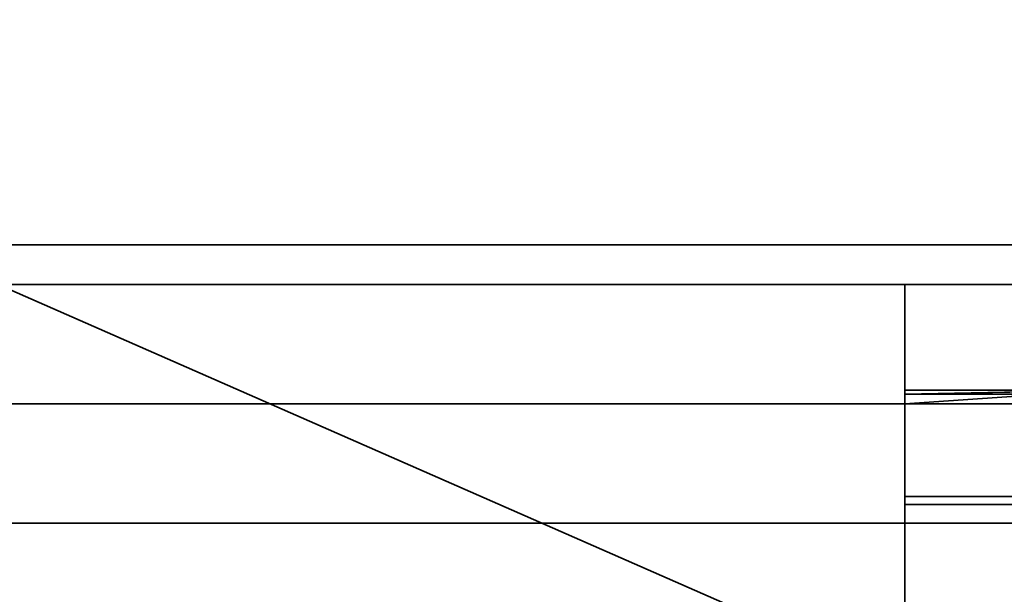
# Model space of a CAD drawing. Header units: millimetres. Extents: x -603 to 3703, y -120 to 249.
# Tile 1027 of 1056: x 3211.91 to 3224.28, y 14.41 to 21.63. Entities that reach past the tile are written whole.
import ezdxf

# ---------------------------------------------------------------- set-up
doc = ezdxf.new("R2010")
doc.units = ezdxf.units.MM
doc.layers.add('151', color=7, linetype='Continuous', true_color=0xffffff)

# ---------------------------------------------------------------- blocks, each defined once
blk = doc.blocks.new('UG_SURFACE_003')
at = {"layer": '151', "color": 252, "linetype": 'Continuous', "lineweight": 35}
for points in [[(3702.5, -30, 2213), (3702.5, 229.8, 2213), (2297.5, 229.8, 2213), (2297.5, -30, 2213)], [(2447.5, -30, 2063), (2447.5, 229.8, 2063), (3552.5, 229.8, 2063), (3552.5, -30, 2063)]]:
    blk.add_3dface(points, dxfattribs=at)
blk = doc.blocks.new('UG_SURFACE_205')
at = {"layer": '151', "color": 7, "linetype": 'Continuous', "lineweight": 35}
for points in [[(3496.15, 10.45, 2004.65), (3496.15, 228.45, 2004.65), (2503.85, 228.45, 2004.65), (2503.85, 10.45, 2004.65)], [(2504, 10.45, 2004.5), (2504, 228.45, 2004.5), (3496, 228.45, 2004.5), (3496, 10.45, 2004.5)]]:
    blk.add_3dface(points, dxfattribs=at)
blk = doc.blocks.new('UG_SURFACE_206')
at = {"layer": '151', "color": 41, "linetype": 'Continuous', "lineweight": 35}
for points in [[(3496.15, 228.45, 2004.65), (3496.15, 10.45, 2004.65), (2503.85, 10.45, 2004.65), (2503.85, 228.45, 2004.65)], [(3510, 18.3, 2018.5), (3510, 70.3, 2018.5), (2490, 70.3, 2018.5), (2490, 18.3, 2018.5)], [(3500.5, 18.8, 2009), (3503, 18.8, 2011.5), (2497, 18.8, 2011.5), (2499.5, 18.8, 2009)], [(3503, 18.8, 2011.5), (3503, 16.8, 2011.5), (2497, 16.8, 2011.5), (2497, 18.8, 2011.5)], [(3500.5, 18.8, 2009), (2499.5, 18.8, 2009), (2499.5, 10.45, 2009), (3500.5, 10.45, 2009)], [(3508.5, 16.8, 2017), (3510, 18.3, 2018.5), (2490, 18.3, 2018.5), (2491.5, 16.8, 2017)], [(3503, 16.8, 2011.5), (3508.5, 16.8, 2017), (2491.5, 16.8, 2017), (2497, 16.8, 2011.5)]]:
    blk.add_3dface(points, dxfattribs=at)
blk = doc.blocks.new('UG_SURFACE_221')
at = {"layer": '151', "color": 252, "linetype": 'Continuous', "lineweight": 35}
for points in [[(3223.033, 18.3, 2009.5), (3211.633, 18.3, 2009.5), (3211.633, 18.3, 2011), (3223.033, 18.3, 2011)], [(3211.633, 13.3, 2009.5), (3211.633, 18.3, 2009.5), (3223.033, 18.3, 2009.5), (3223.033, 13.3, 2009.5)], [(3223.033, 13.3, 2011), (3211.633, 18.3, 2011), (3211.633, 13.3, 2011)], [(3223.033, 13.3, 2011), (3223.033, 18.3, 2011), (3211.633, 18.3, 2011)], [(3223.033, 18.3, 2011), (3223.033, 13.3, 2011), (3223.033, 13.3, 2009.5), (3223.033, 18.3, 2009.5)], [(3443.8, 16.973, 2018.639), (3223.033, 16.92, 2018.525), (3225.533, 16.973, 2018.639)], [(3223.033, 16.92, 2018.525), (3223.033, 16.973, 2018.639), (3225.533, 16.973, 2018.639)], [(3443.8, 16.973, 2018.639), (3446.3, 16.973, 2018.639), (3446.3, 16.92, 2018.525), (3223.033, 16.92, 2018.525)], [(3225.533, 16.973, 2018.639), (3223.033, 16.973, 2018.639), (3223.033, 16.8, 2018.728)], [(3223.033, 16.8, 2018.728), (3223.033, 15.638, 2019.322), (3225.533, 15.638, 2019.322), (3225.533, 16.973, 2018.639)], [(3223.033, 16.8, 2018.728), (3223.033, 16.973, 2018.639), (3223.033, 16.92, 2018.525)], [(3446.3, 16.8, 2017.92), (3223.033, 16.8, 2017.92), (3223.033, 16.92, 2018.525), (3446.3, 16.92, 2018.525)], [(3223.033, 16.92, 2018.525), (3223.033, 16.8, 2017.92), (3223.033, 16.8, 2018.728)], [(3126.98, 16.8, 2017.92), (3211.633, 16.8, 2017.92), (3225.533, 16.8, 2015.901), (3209.133, 16.8, 2015.901)], [(3209.133, 16.8, 2015.901), (3225.533, 16.8, 2015.901), (3225.533, 15.3, 2015.901), (3209.133, 15.3, 2015.901)], [(3223.033, 15.3, 2022.5), (3223.033, 16.8, 2022.5), (3211.633, 16.8, 2022.5), (3211.633, 15.3, 2022.5)], [(3223.033, 16.8, 2018.728), (3223.033, 16.8, 2017.92), (3211.633, 16.8, 2017.92), (3211.633, 16.8, 2018.728)], [(3211.633, 16.8, 2018.728), (3211.633, 16.8, 2022.5), (3223.033, 16.8, 2022.5), (3223.033, 16.8, 2018.728)], [(3225.533, 16.8, 2015.901), (3211.633, 16.8, 2017.92), (3223.033, 16.8, 2017.92), (3443.8, 16.8, 2015.901)], [(3223.033, 15.638, 2019.322), (3223.033, 16.8, 2018.728), (3223.033, 16.8, 2022.5), (3223.033, 15.3, 2022.5)], [(3460.2, 16.8, 2015.901), (3443.8, 16.8, 2015.901), (3223.033, 16.8, 2017.92), (3446.3, 16.8, 2017.92)], [(3225.533, 15.638, 2019.322), (3223.033, 15.638, 2019.322), (3223.033, 15.534, 2019.099), (3446.3, 15.534, 2019.099)], [(3223.033, 15.534, 2019.099), (3223.033, 15.638, 2019.322), (3223.033, 15.3, 2022.5)], [(3446.3, 15.534, 2019.099), (3223.033, 15.534, 2019.099), (3223.033, 15.3, 2017.92), (3446.3, 15.3, 2017.92)], [(3223.033, 15.3, 2022.5), (3223.033, 15.3, 2017.92), (3223.033, 15.534, 2019.099)], [(3209.133, 15.3, 2015.901), (3223.033, 15.3, 2017.92), (3211.633, 15.3, 2017.92)], [(3209.133, 15.3, 2015.901), (3225.533, 15.3, 2015.901), (3446.3, 15.3, 2017.92), (3223.033, 15.3, 2017.92)], [(3223.033, 15.3, 2017.92), (3223.033, 15.3, 2022.5), (3211.633, 15.3, 2022.5), (3211.633, 15.3, 2017.92)]]:
    blk.add_3dface(points, dxfattribs=at)
blk = doc.blocks.new('UG_SURFACE_230')
at = {"layer": '151', "color": 252, "linetype": 'Continuous', "lineweight": 35}
for points in [[(2486, -46.92, 2022.5), (3514, -46.92, 2022.5), (3514, 62.92, 2022.5), (2486, 62.92, 2022.5)], [(2487.5, -46.92, 2021), (2487.5, 62.92, 2021), (3512.5, 62.92, 2021), (3512.5, -46.92, 2021)]]:
    blk.add_3dface(points, dxfattribs=at)

msp = doc.modelspace()

# ---------------------------------------------------------------- linework, layer by layer
at = {"layer": '151', "color": 252, "linetype": 'Continuous', "lineweight": -3, "true_color": 0x939598}
for p, q in [((2497, 18.8, 2011.5), (3503, 18.8, 2011.5)), ((2499.5, 18.8, 2009), (3500.5, 18.8, 2009)), ((2490, 18.3, 2018.5), (3510, 18.3, 2018.5)), ((3223.033, 18.3, 2011), (3211.633, 18.3, 2011)), ((3223.033, 18.3, 2009.5), (3211.633, 18.3, 2009.5)), ((3223.033, 18.3, 2009.5), (3223.033, 18.3, 2011)), ((3223.033, 13.3, 2009.5), (3223.033, 18.3, 2009.5)), ((3223.033, 18.3, 2011), (3223.033, 13.3, 2011)), ((3225.533, 16.973, 2018.639), (3223.033, 16.973, 2018.639)), ((3223.033, 16.973, 2018.639), (3223.033, 16.8, 2018.728)), ((2491.5, 16.8, 2017), (3508.5, 16.8, 2017)), ((2497, 16.8, 2011.5), (3503, 16.8, 2011.5)), ((3225.533, 16.8, 2015.901), (3209.133, 16.8, 2015.901)), ((3211.633, 16.8, 2022.5), (3223.033, 16.8, 2022.5)), ((3223.033, 16.8, 2022.5), (3223.033, 16.8, 2018.728)), ((3223.033, 16.8, 2022.5), (3223.033, 15.3, 2022.5)), ((3223.033, 16.8, 2018.728), (3223.033, 15.638, 2019.322)), ((3446.3, 16.8, 2017.92), (3223.033, 16.8, 2017.92)), ((3223.033, 16.8, 2017.92), (3223.033, 16.8, 2018.728)), ((3225.533, 15.638, 2019.322), (3223.033, 15.638, 2019.322)), ((3225.533, 15.3, 2015.901), (3209.133, 15.3, 2015.901)), ((3211.633, 15.3, 2022.5), (3223.033, 15.3, 2022.5)), ((3446.3, 15.3, 2017.92), (3223.033, 15.3, 2017.92)), ((3223.033, 15.3, 2022.5), (3223.033, 15.3, 2017.92))]:
    msp.add_line(p, q, dxfattribs=at)
at = {"layer": '151', "color": 252, "linetype": 'Continuous', "lineweight": -3, "true_color": 0x939598, "extrusion": (-1, 0, 0)}
msp.add_arc((-18.38, 2017.92, -3223.033), 1.58, 0, 27.0767, dxfattribs=at)
at = {"layer": '151', "color": 252, "linetype": 'Continuous', "lineweight": -3, "true_color": 0x939598, "extrusion": (1, 0, 0)}
msp.add_arc((18.38, 2017.92, 3223.033), 3.08, 152.9233, 180, dxfattribs=at)

# ---------------------------------------------------------------- block references
at = {"layer": '151', "color": 252, "linetype": 'Continuous', "lineweight": -3, "true_color": 0x939598}
for name in ['UG_SURFACE_205', 'UG_SURFACE_003', 'UG_SURFACE_206', 'UG_SURFACE_230', 'UG_SURFACE_221']:
    msp.add_blockref(name, (0, 0), dxfattribs=at)

doc.saveas('drawing.dxf')
